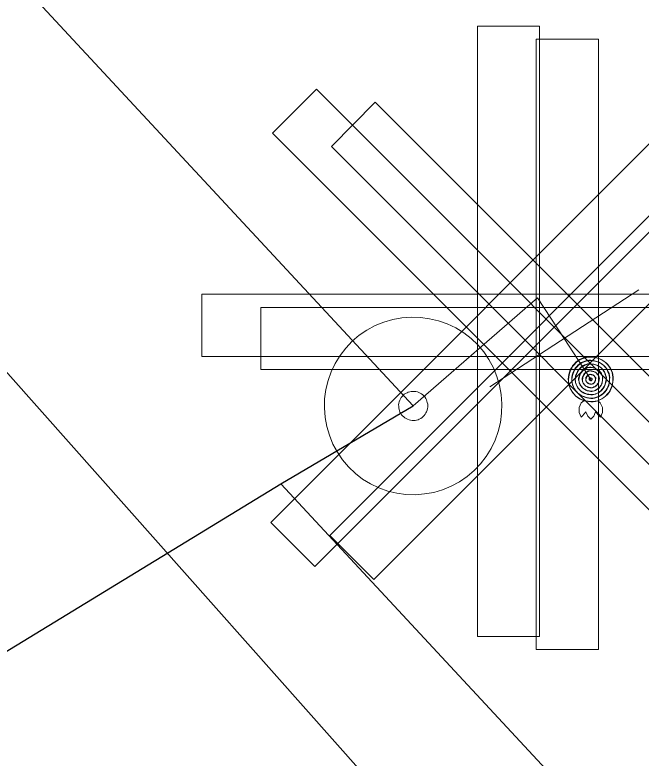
# Model space of a CAD drawing. Extents: x -809028 to -807737, y -990545 to -989489.
# Drawn here: x -808071.422 to -808067.896, y -989883.62 to -989879.438 of the extents above; entities that cross this region are included whole.
import ezdxf

# ---------------------------------------------------------------- set-up
doc = ezdxf.new("R2010")
doc.units = 0
doc.header["$LTSCALE"] = 0.32
for name, color, linetype, lineweight in [('12', 7, 'Continuous', 13), ('13', 7, 'Continuous', 13), ('14', 7, 'Continuous', 25), ('17', 7, 'Continuous', 25), ('34', 7, 'Continuous', 13), ('47', 7, 'Continuous', 13), ('9', 7, 'Continuous', 13)]:
    doc.layers.add(name, color=color, linetype=linetype, lineweight=lineweight)

msp = doc.modelspace()

# ---------------------------------------------------------------- linework, layer by layer
at = {"layer": '12'}
for points in [[(-808068.818, -989879.501), (-808068.468, -989879.501), (-808068.468, -989882.936), (-808068.818, -989882.936)], [(-808068.487, -989879.575), (-808068.137, -989879.575), (-808068.137, -989883.01), (-808068.487, -989883.01)], [(-808067.552, -989879.865), (-808067.304, -989880.113), (-808069.733, -989882.542), (-808069.98, -989882.294)], [(-808069.971, -989880.104), (-808069.724, -989879.856), (-808067.295, -989882.285), (-808067.542, -989882.533)], [(-808069.64, -989880.178), (-808069.393, -989879.93), (-808066.964, -989882.359), (-808067.211, -989882.607)], [(-808067.221, -989879.939), (-808066.973, -989880.187), (-808069.402, -989882.616), (-808069.649, -989882.368)], [(-808066.934, -989881.01), (-808066.934, -989881.36), (-808070.369, -989881.36), (-808070.369, -989881.01)], [(-808066.603, -989881.084), (-808066.603, -989881.434), (-808070.038, -989881.434), (-808070.038, -989881.084)]]:
    msp.add_lwpolyline(points, close=True, dxfattribs=at)
at = {"layer": '13'}
msp.add_lwpolyline([(-808069.925, -989882.077), (-808060.23, -989892.508), (-808057.94, -989895.383)], dxfattribs=at)
at = {"layer": '14'}
msp.add_lwpolyline([(-808089.359, -989861.309), (-808075.59, -989876.809), (-808061.68, -989892.469)], dxfattribs=at)
at = {"layer": '14', "lineweight": 13}
msp.add_lwpolyline([(-808069.18, -989881.639), (-808068.48, -989881.03), (-808068.329, -989881.26), (-808068.18, -989881.489)], dxfattribs=at)
at = {"layer": '17'}
for points in [[(-808069.18, -989881.639), (-808073.57, -989876.91), (-808074.579, -989875.82), (-808087.02, -989862.09), (-808089.66, -989859.21), (-808103.359, -989844.32), (-808106.07, -989841.379), (-808136.809, -989807.62), (-808142.09, -989802.719), (-808145.16, -989799.77), (-808145.339, -989799.479)], [(-808131.01, -989910.499), (-808130.809, -989910.25), (-808129.219, -989909.25), (-808127.77, -989908.51), (-808085.8, -989891.77), (-808069.925, -989882.077), (-808069.18, -989881.639)]]:
    msp.add_lwpolyline(points, dxfattribs=at)
at = {"layer": '34'}
msp.add_line((-808067.91, -989880.986), (-808068.748, -989881.532), dxfattribs=at)
at = {"layer": '47'}
for points in [[(-808068.753, -989881.378), (-808068.782, -989881.335), (-808068.816, -989881.295), (-808068.854, -989881.26), (-808068.895, -989881.227), (-808068.94, -989881.2), (-808068.988, -989881.177), (-808069.037, -989881.16), (-808069.087, -989881.148), (-808069.139, -989881.141), (-808069.191, -989881.139), (-808069.244, -989881.143), (-808069.295, -989881.153), (-808069.345, -989881.167), (-808069.394, -989881.187), (-808069.44, -989881.212), (-808069.483, -989881.241), (-808069.523, -989881.275), (-808069.559, -989881.314), (-808069.591, -989881.354), (-808069.618, -989881.399), (-808069.641, -989881.447), (-808069.659, -989881.496), (-808069.671, -989881.547), (-808069.678, -989881.598), (-808069.679, -989881.65), (-808069.675, -989881.703), (-808069.666, -989881.755), (-808069.651, -989881.804), (-808069.631, -989881.853), (-808069.606, -989881.899), (-808069.577, -989881.942), (-808069.543, -989881.982), (-808069.505, -989882.019), (-808069.464, -989882.05), (-808069.419, -989882.077), (-808069.372, -989882.1), (-808069.323, -989882.118), (-808069.272, -989882.13), (-808069.22, -989882.137), (-808069.168, -989882.138), (-808069.115, -989882.134), (-808069.064, -989882.126), (-808069.014, -989882.11), (-808068.965, -989882.09), (-808068.919, -989882.065), (-808068.876, -989882.036), (-808068.836, -989882.002), (-808068.8, -989881.965), (-808068.768, -989881.923), (-808068.741, -989881.878), (-808068.718, -989881.831), (-808068.701, -989881.782), (-808068.688, -989881.731), (-808068.682, -989881.679), (-808068.68, -989881.627), (-808068.684, -989881.574), (-808068.693, -989881.524), (-808068.708, -989881.473), (-808068.728, -989881.424)], [(-808069.109, -989881.596), (-808069.114, -989881.588), (-808069.12, -989881.582), (-808069.126, -989881.577), (-808069.133, -989881.571), (-808069.14, -989881.567), (-808069.148, -989881.563), (-808069.156, -989881.56), (-808069.164, -989881.558), (-808069.173, -989881.557), (-808069.181, -989881.557), (-808069.19, -989881.557), (-808069.199, -989881.559), (-808069.207, -989881.561), (-808069.214, -989881.564), (-808069.222, -989881.568), (-808069.23, -989881.573), (-808069.236, -989881.579), (-808069.241, -989881.585), (-808069.247, -989881.592), (-808069.251, -989881.599), (-808069.255, -989881.607), (-808069.258, -989881.615), (-808069.26, -989881.623), (-808069.262, -989881.632), (-808069.261, -989881.64), (-808069.261, -989881.649), (-808069.259, -989881.658), (-808069.257, -989881.666), (-808069.254, -989881.673), (-808069.25, -989881.681), (-808069.245, -989881.689), (-808069.239, -989881.695), (-808069.233, -989881.7), (-808069.226, -989881.706), (-808069.219, -989881.71), (-808069.212, -989881.714), (-808069.203, -989881.717), (-808069.195, -989881.719), (-808069.186, -989881.721), (-808069.178, -989881.72), (-808069.169, -989881.72), (-808069.16, -989881.718), (-808069.152, -989881.716), (-808069.145, -989881.713), (-808069.137, -989881.709), (-808069.129, -989881.704), (-808069.123, -989881.698), (-808069.118, -989881.692), (-808069.112, -989881.685), (-808069.108, -989881.678), (-808069.104, -989881.671), (-808069.101, -989881.662), (-808069.099, -989881.654), (-808069.098, -989881.645), (-808069.098, -989881.637), (-808069.098, -989881.628), (-808069.1, -989881.619), (-808069.102, -989881.611), (-808069.105, -989881.604)]]:
    msp.add_lwpolyline(points, close=True, dxfattribs=at)
at = {"layer": '9'}
for points in [[(-808068.18, -989881.362), (-808068.193, -989881.362), (-808068.206, -989881.364), (-808068.219, -989881.367), (-808068.231, -989881.372), (-808068.243, -989881.378), (-808068.254, -989881.385), (-808068.264, -989881.393), (-808068.274, -989881.403), (-808068.282, -989881.413), (-808068.289, -989881.424), (-808068.295, -989881.436), (-808068.3, -989881.448), (-808068.303, -989881.461), (-808068.305, -989881.474), (-808068.307, -989881.487), (-808068.306, -989881.5), (-808068.304, -989881.513), (-808068.301, -989881.526), (-808068.296, -989881.538), (-808068.29, -989881.55), (-808068.283, -989881.561), (-808068.275, -989881.571), (-808068.265, -989881.581), (-808068.255, -989881.589), (-808068.244, -989881.596), (-808068.232, -989881.602), (-808068.22, -989881.607), (-808068.207, -989881.61), (-808068.194, -989881.612), (-808068.181, -989881.614), (-808068.168, -989881.614), (-808068.155, -989881.612), (-808068.142, -989881.609), (-808068.13, -989881.604), (-808068.118, -989881.598), (-808068.107, -989881.591), (-808068.097, -989881.583), (-808068.087, -989881.573), (-808068.079, -989881.563), (-808068.072, -989881.552), (-808068.066, -989881.54), (-808068.061, -989881.528), (-808068.058, -989881.515), (-808068.056, -989881.502), (-808068.055, -989881.489), (-808068.055, -989881.476), (-808068.057, -989881.463), (-808068.06, -989881.45), (-808068.065, -989881.438), (-808068.071, -989881.426), (-808068.078, -989881.415), (-808068.086, -989881.405), (-808068.096, -989881.395), (-808068.106, -989881.387), (-808068.117, -989881.38), (-808068.129, -989881.374), (-808068.141, -989881.369), (-808068.154, -989881.366), (-808068.167, -989881.364)], [(-808068.18, -989881.616), (-808068.167, -989881.615), (-808068.154, -989881.613), (-808068.141, -989881.61), (-808068.129, -989881.605), (-808068.117, -989881.599), (-808068.106, -989881.592), (-808068.096, -989881.584), (-808068.086, -989881.574), (-808068.078, -989881.564), (-808068.071, -989881.553), (-808068.065, -989881.541), (-808068.06, -989881.529), (-808068.057, -989881.516), (-808068.055, -989881.503), (-808068.054, -989881.49), (-808068.053, -989881.477), (-808068.055, -989881.464), (-808068.058, -989881.451), (-808068.063, -989881.439), (-808068.069, -989881.427), (-808068.076, -989881.416), (-808068.084, -989881.406), (-808068.094, -989881.396), (-808068.104, -989881.388), (-808068.115, -989881.381), (-808068.127, -989881.375), (-808068.139, -989881.37), (-808068.152, -989881.367), (-808068.165, -989881.365), (-808068.178, -989881.364), (-808068.191, -989881.364), (-808068.204, -989881.366), (-808068.217, -989881.369), (-808068.229, -989881.374), (-808068.241, -989881.38), (-808068.252, -989881.387), (-808068.262, -989881.395), (-808068.272, -989881.405), (-808068.28, -989881.415), (-808068.287, -989881.426), (-808068.293, -989881.438), (-808068.298, -989881.45), (-808068.301, -989881.463), (-808068.303, -989881.476), (-808068.306, -989881.489), (-808068.305, -989881.502), (-808068.303, -989881.515), (-808068.3, -989881.528), (-808068.295, -989881.54), (-808068.289, -989881.552), (-808068.282, -989881.563), (-808068.274, -989881.573), (-808068.264, -989881.583), (-808068.254, -989881.591), (-808068.243, -989881.598), (-808068.231, -989881.604), (-808068.219, -989881.609), (-808068.206, -989881.612), (-808068.193, -989881.614)], [(-808068.18, -989881.382), (-808068.191, -989881.381), (-808068.202, -989881.383), (-808068.213, -989881.386), (-808068.223, -989881.39), (-808068.233, -989881.395), (-808068.242, -989881.401), (-808068.251, -989881.408), (-808068.259, -989881.416), (-808068.266, -989881.425), (-808068.272, -989881.434), (-808068.277, -989881.444), (-808068.281, -989881.454), (-808068.284, -989881.465), (-808068.287, -989881.476), (-808068.287, -989881.487), (-808068.287, -989881.498), (-808068.285, -989881.509), (-808068.282, -989881.52), (-808068.278, -989881.53), (-808068.273, -989881.54), (-808068.267, -989881.549), (-808068.26, -989881.558), (-808068.252, -989881.566), (-808068.243, -989881.573), (-808068.234, -989881.579), (-808068.224, -989881.584), (-808068.214, -989881.588), (-808068.203, -989881.591), (-808068.192, -989881.593), (-808068.181, -989881.594), (-808068.17, -989881.595), (-808068.159, -989881.593), (-808068.148, -989881.59), (-808068.138, -989881.586), (-808068.128, -989881.581), (-808068.119, -989881.575), (-808068.11, -989881.568), (-808068.102, -989881.56), (-808068.095, -989881.551), (-808068.089, -989881.542), (-808068.084, -989881.532), (-808068.08, -989881.522), (-808068.077, -989881.511), (-808068.075, -989881.5), (-808068.075, -989881.489), (-808068.074, -989881.478), (-808068.076, -989881.467), (-808068.079, -989881.456), (-808068.083, -989881.446), (-808068.088, -989881.436), (-808068.094, -989881.427), (-808068.101, -989881.418), (-808068.109, -989881.41), (-808068.118, -989881.403), (-808068.127, -989881.397), (-808068.137, -989881.392), (-808068.147, -989881.388), (-808068.158, -989881.385), (-808068.169, -989881.383)], [(-808068.18, -989881.596), (-808068.169, -989881.596), (-808068.158, -989881.594), (-808068.147, -989881.591), (-808068.137, -989881.587), (-808068.127, -989881.582), (-808068.118, -989881.576), (-808068.109, -989881.569), (-808068.101, -989881.561), (-808068.094, -989881.552), (-808068.088, -989881.543), (-808068.083, -989881.533), (-808068.079, -989881.523), (-808068.076, -989881.512), (-808068.074, -989881.501), (-808068.074, -989881.49), (-808068.072, -989881.479), (-808068.074, -989881.468), (-808068.077, -989881.457), (-808068.081, -989881.447), (-808068.086, -989881.437), (-808068.092, -989881.428), (-808068.099, -989881.419), (-808068.107, -989881.411), (-808068.116, -989881.404), (-808068.125, -989881.398), (-808068.135, -989881.393), (-808068.145, -989881.389), (-808068.156, -989881.386), (-808068.167, -989881.384), (-808068.178, -989881.384), (-808068.189, -989881.383), (-808068.2, -989881.385), (-808068.211, -989881.388), (-808068.221, -989881.392), (-808068.231, -989881.397), (-808068.24, -989881.403), (-808068.249, -989881.41), (-808068.257, -989881.418), (-808068.264, -989881.427), (-808068.27, -989881.436), (-808068.275, -989881.446), (-808068.279, -989881.456), (-808068.282, -989881.467), (-808068.284, -989881.478), (-808068.286, -989881.489), (-808068.286, -989881.5), (-808068.284, -989881.511), (-808068.281, -989881.522), (-808068.277, -989881.532), (-808068.272, -989881.542), (-808068.266, -989881.551), (-808068.259, -989881.56), (-808068.251, -989881.568), (-808068.242, -989881.575), (-808068.233, -989881.581), (-808068.223, -989881.586), (-808068.213, -989881.59), (-808068.202, -989881.593), (-808068.191, -989881.595)], [(-808068.18, -989881.401), (-808068.189, -989881.401), (-808068.198, -989881.402), (-808068.207, -989881.405), (-808068.215, -989881.408), (-808068.223, -989881.412), (-808068.231, -989881.417), (-808068.238, -989881.423), (-808068.244, -989881.429), (-808068.25, -989881.436), (-808068.255, -989881.444), (-808068.259, -989881.452), (-808068.262, -989881.46), (-808068.265, -989881.469), (-808068.266, -989881.478), (-808068.268, -989881.487), (-808068.267, -989881.496), (-808068.266, -989881.505), (-808068.263, -989881.514), (-808068.26, -989881.522), (-808068.256, -989881.53), (-808068.251, -989881.538), (-808068.245, -989881.545), (-808068.239, -989881.551), (-808068.232, -989881.557), (-808068.224, -989881.562), (-808068.216, -989881.566), (-808068.208, -989881.569), (-808068.199, -989881.572), (-808068.19, -989881.573), (-808068.181, -989881.575), (-808068.172, -989881.575), (-808068.163, -989881.574), (-808068.154, -989881.571), (-808068.146, -989881.568), (-808068.138, -989881.564), (-808068.13, -989881.559), (-808068.123, -989881.553), (-808068.117, -989881.547), (-808068.111, -989881.54), (-808068.106, -989881.532), (-808068.102, -989881.524), (-808068.099, -989881.516), (-808068.096, -989881.507), (-808068.095, -989881.498), (-808068.094, -989881.489), (-808068.094, -989881.48), (-808068.095, -989881.471), (-808068.098, -989881.462), (-808068.101, -989881.454), (-808068.105, -989881.446), (-808068.11, -989881.438), (-808068.116, -989881.431), (-808068.122, -989881.425), (-808068.129, -989881.419), (-808068.137, -989881.414), (-808068.145, -989881.41), (-808068.153, -989881.407), (-808068.162, -989881.404), (-808068.171, -989881.403)], [(-808068.18, -989881.577), (-808068.171, -989881.576), (-808068.162, -989881.575), (-808068.153, -989881.572), (-808068.145, -989881.569), (-808068.137, -989881.565), (-808068.129, -989881.56), (-808068.122, -989881.554), (-808068.116, -989881.548), (-808068.11, -989881.541), (-808068.105, -989881.533), (-808068.101, -989881.525), (-808068.098, -989881.517), (-808068.095, -989881.508), (-808068.094, -989881.499), (-808068.093, -989881.49), (-808068.092, -989881.481), (-808068.093, -989881.472), (-808068.096, -989881.463), (-808068.099, -989881.455), (-808068.103, -989881.447), (-808068.108, -989881.439), (-808068.114, -989881.432), (-808068.12, -989881.426), (-808068.127, -989881.42), (-808068.135, -989881.415), (-808068.143, -989881.411), (-808068.151, -989881.408), (-808068.16, -989881.405), (-808068.169, -989881.404), (-808068.178, -989881.403), (-808068.187, -989881.403), (-808068.196, -989881.404), (-808068.205, -989881.407), (-808068.213, -989881.41), (-808068.221, -989881.414), (-808068.229, -989881.419), (-808068.236, -989881.425), (-808068.242, -989881.431), (-808068.248, -989881.438), (-808068.253, -989881.446), (-808068.257, -989881.454), (-808068.26, -989881.462), (-808068.263, -989881.471), (-808068.264, -989881.48), (-808068.267, -989881.489), (-808068.266, -989881.498), (-808068.265, -989881.507), (-808068.262, -989881.516), (-808068.259, -989881.524), (-808068.255, -989881.532), (-808068.25, -989881.54), (-808068.244, -989881.547), (-808068.238, -989881.553), (-808068.231, -989881.559), (-808068.223, -989881.564), (-808068.215, -989881.568), (-808068.207, -989881.571), (-808068.198, -989881.574), (-808068.189, -989881.575)], [(-808068.18, -989881.421), (-808068.187, -989881.421), (-808068.194, -989881.422), (-808068.201, -989881.423), (-808068.207, -989881.426), (-808068.213, -989881.429), (-808068.219, -989881.433), (-808068.225, -989881.437), (-808068.23, -989881.442), (-808068.234, -989881.448), (-808068.238, -989881.454), (-808068.241, -989881.46), (-808068.244, -989881.466), (-808068.245, -989881.473), (-808068.248, -989881.48), (-808068.248, -989881.487), (-808068.248, -989881.494), (-808068.246, -989881.501), (-808068.245, -989881.508), (-808068.242, -989881.514), (-808068.239, -989881.521), (-808068.235, -989881.526), (-808068.231, -989881.532), (-808068.226, -989881.537), (-808068.22, -989881.541), (-808068.214, -989881.545), (-808068.208, -989881.548), (-808068.202, -989881.551), (-808068.195, -989881.553), (-808068.188, -989881.554), (-808068.181, -989881.555), (-808068.174, -989881.556), (-808068.167, -989881.555), (-808068.16, -989881.553), (-808068.154, -989881.55), (-808068.147, -989881.547), (-808068.142, -989881.543), (-808068.136, -989881.539), (-808068.131, -989881.534), (-808068.127, -989881.528), (-808068.123, -989881.523), (-808068.12, -989881.516), (-808068.117, -989881.51), (-808068.115, -989881.503), (-808068.114, -989881.496), (-808068.114, -989881.489), (-808068.114, -989881.482), (-808068.114, -989881.475), (-808068.116, -989881.468), (-808068.119, -989881.462), (-808068.122, -989881.456), (-808068.126, -989881.45), (-808068.13, -989881.444), (-808068.135, -989881.439), (-808068.141, -989881.435), (-808068.146, -989881.431), (-808068.153, -989881.428), (-808068.159, -989881.425), (-808068.166, -989881.424), (-808068.173, -989881.422)], [(-808068.18, -989881.557), (-808068.173, -989881.557), (-808068.166, -989881.555), (-808068.159, -989881.554), (-808068.153, -989881.551), (-808068.147, -989881.548), (-808068.141, -989881.544), (-808068.135, -989881.54), (-808068.13, -989881.535), (-808068.126, -989881.529), (-808068.122, -989881.523), (-808068.119, -989881.517), (-808068.116, -989881.511), (-808068.115, -989881.504), (-808068.113, -989881.497), (-808068.113, -989881.49), (-808068.111, -989881.483), (-808068.113, -989881.476), (-808068.114, -989881.469), (-808068.117, -989881.463), (-808068.12, -989881.456), (-808068.124, -989881.451), (-808068.128, -989881.445), (-808068.133, -989881.44), (-808068.139, -989881.436), (-808068.145, -989881.432), (-808068.151, -989881.429), (-808068.157, -989881.426), (-808068.164, -989881.424), (-808068.171, -989881.423), (-808068.178, -989881.423), (-808068.185, -989881.422), (-808068.192, -989881.423), (-808068.199, -989881.425), (-808068.205, -989881.428), (-808068.212, -989881.431), (-808068.217, -989881.435), (-808068.223, -989881.439), (-808068.228, -989881.444), (-808068.232, -989881.45), (-808068.236, -989881.455), (-808068.239, -989881.462), (-808068.242, -989881.468), (-808068.244, -989881.475), (-808068.245, -989881.482), (-808068.247, -989881.489), (-808068.247, -989881.496), (-808068.246, -989881.503), (-808068.244, -989881.51), (-808068.241, -989881.516), (-808068.238, -989881.522), (-808068.234, -989881.528), (-808068.23, -989881.534), (-808068.225, -989881.539), (-808068.219, -989881.543), (-808068.214, -989881.547), (-808068.207, -989881.55), (-808068.201, -989881.553), (-808068.194, -989881.554), (-808068.187, -989881.556)], [(-808068.18, -989881.441), (-808068.185, -989881.441), (-808068.19, -989881.441), (-808068.195, -989881.442), (-808068.199, -989881.444), (-808068.204, -989881.446), (-808068.208, -989881.449), (-808068.211, -989881.452), (-808068.215, -989881.456), (-808068.218, -989881.459), (-808068.221, -989881.463), (-808068.223, -989881.468), (-808068.225, -989881.472), (-808068.226, -989881.477), (-808068.228, -989881.482), (-808068.228, -989881.487), (-808068.228, -989881.492), (-808068.227, -989881.497), (-808068.226, -989881.502), (-808068.224, -989881.506), (-808068.222, -989881.511), (-808068.219, -989881.515), (-808068.216, -989881.519), (-808068.212, -989881.522), (-808068.209, -989881.525), (-808068.205, -989881.528), (-808068.2, -989881.53), (-808068.196, -989881.532), (-808068.191, -989881.533), (-808068.186, -989881.534), (-808068.181, -989881.535), (-808068.176, -989881.536), (-808068.171, -989881.535), (-808068.166, -989881.534), (-808068.162, -989881.532), (-808068.157, -989881.53), (-808068.153, -989881.527), (-808068.149, -989881.524), (-808068.146, -989881.521), (-808068.143, -989881.517), (-808068.14, -989881.513), (-808068.138, -989881.508), (-808068.136, -989881.504), (-808068.135, -989881.499), (-808068.134, -989881.494), (-808068.134, -989881.489), (-808068.134, -989881.484), (-808068.135, -989881.479), (-808068.135, -989881.474), (-808068.137, -989881.47), (-808068.139, -989881.465), (-808068.142, -989881.461), (-808068.145, -989881.458), (-808068.148, -989881.454), (-808068.152, -989881.451), (-808068.156, -989881.448), (-808068.161, -989881.446), (-808068.165, -989881.444), (-808068.17, -989881.443), (-808068.175, -989881.442)], [(-808068.18, -989881.537), (-808068.175, -989881.537), (-808068.17, -989881.536), (-808068.165, -989881.535), (-808068.161, -989881.533), (-808068.156, -989881.531), (-808068.152, -989881.528), (-808068.149, -989881.525), (-808068.145, -989881.521), (-808068.142, -989881.518), (-808068.139, -989881.514), (-808068.137, -989881.509), (-808068.135, -989881.505), (-808068.134, -989881.5), (-808068.133, -989881.495), (-808068.133, -989881.49), (-808068.131, -989881.485), (-808068.132, -989881.48), (-808068.133, -989881.475), (-808068.135, -989881.471), (-808068.137, -989881.466), (-808068.14, -989881.462), (-808068.143, -989881.458), (-808068.147, -989881.455), (-808068.15, -989881.452), (-808068.154, -989881.449), (-808068.159, -989881.447), (-808068.163, -989881.445), (-808068.168, -989881.444), (-808068.173, -989881.443), (-808068.178, -989881.443), (-808068.183, -989881.442), (-808068.188, -989881.443), (-808068.193, -989881.444), (-808068.197, -989881.446), (-808068.202, -989881.448), (-808068.206, -989881.451), (-808068.21, -989881.454), (-808068.213, -989881.457), (-808068.216, -989881.461), (-808068.219, -989881.465), (-808068.221, -989881.47), (-808068.223, -989881.474), (-808068.224, -989881.479), (-808068.225, -989881.484), (-808068.227, -989881.489), (-808068.227, -989881.494), (-808068.226, -989881.499), (-808068.225, -989881.504), (-808068.223, -989881.508), (-808068.221, -989881.513), (-808068.218, -989881.517), (-808068.215, -989881.52), (-808068.212, -989881.524), (-808068.208, -989881.527), (-808068.204, -989881.53), (-808068.199, -989881.532), (-808068.195, -989881.534), (-808068.19, -989881.535), (-808068.185, -989881.536)], [(-808068.18, -989881.462), (-808068.183, -989881.461), (-808068.186, -989881.46), (-808068.188, -989881.461), (-808068.191, -989881.462), (-808068.194, -989881.463), (-808068.196, -989881.465), (-808068.198, -989881.467), (-808068.2, -989881.469), (-808068.202, -989881.471), (-808068.204, -989881.473), (-808068.206, -989881.476), (-808068.207, -989881.479), (-808068.207, -989881.481), (-808068.208, -989881.484), (-808068.208, -989881.487), (-808068.208, -989881.49), (-808068.208, -989881.493), (-808068.207, -989881.496), (-808068.206, -989881.498), (-808068.205, -989881.501), (-808068.203, -989881.503), (-808068.201, -989881.506), (-808068.199, -989881.508), (-808068.197, -989881.509), (-808068.195, -989881.511), (-808068.192, -989881.512), (-808068.189, -989881.514), (-808068.187, -989881.514), (-808068.184, -989881.515), (-808068.181, -989881.516), (-808068.178, -989881.516), (-808068.175, -989881.516), (-808068.172, -989881.515), (-808068.17, -989881.514), (-808068.167, -989881.513), (-808068.165, -989881.511), (-808068.162, -989881.51), (-808068.16, -989881.508), (-808068.159, -989881.505), (-808068.157, -989881.503), (-808068.156, -989881.5), (-808068.155, -989881.498), (-808068.154, -989881.495), (-808068.154, -989881.492), (-808068.153, -989881.489), (-808068.154, -989881.486), (-808068.153, -989881.483), (-808068.155, -989881.481), (-808068.155, -989881.478), (-808068.156, -989881.475), (-808068.158, -989881.473), (-808068.159, -989881.471), (-808068.161, -989881.469), (-808068.164, -989881.467), (-808068.166, -989881.465), (-808068.169, -989881.464), (-808068.171, -989881.463), (-808068.174, -989881.462), (-808068.177, -989881.462)], [(-808068.18, -989881.517), (-808068.177, -989881.517), (-808068.174, -989881.517), (-808068.172, -989881.516), (-808068.169, -989881.515), (-808068.166, -989881.514), (-808068.164, -989881.512), (-808068.162, -989881.51), (-808068.16, -989881.508), (-808068.158, -989881.506), (-808068.156, -989881.504), (-808068.155, -989881.501), (-808068.154, -989881.498), (-808068.153, -989881.496), (-808068.153, -989881.493), (-808068.153, -989881.49), (-808068.152, -989881.487), (-808068.151, -989881.484), (-808068.152, -989881.481), (-808068.153, -989881.479), (-808068.154, -989881.476), (-808068.156, -989881.474), (-808068.158, -989881.471), (-808068.16, -989881.469), (-808068.162, -989881.468), (-808068.164, -989881.466), (-808068.167, -989881.465), (-808068.17, -989881.464), (-808068.172, -989881.463), (-808068.175, -989881.463), (-808068.178, -989881.462), (-808068.181, -989881.462), (-808068.184, -989881.462), (-808068.187, -989881.463), (-808068.189, -989881.464), (-808068.192, -989881.465), (-808068.194, -989881.467), (-808068.197, -989881.468), (-808068.199, -989881.47), (-808068.2, -989881.473), (-808068.202, -989881.475), (-808068.203, -989881.478), (-808068.204, -989881.48), (-808068.205, -989881.483), (-808068.205, -989881.486), (-808068.208, -989881.489), (-808068.207, -989881.492), (-808068.207, -989881.495), (-808068.206, -989881.497), (-808068.205, -989881.5), (-808068.204, -989881.503), (-808068.202, -989881.505), (-808068.201, -989881.507), (-808068.199, -989881.509), (-808068.196, -989881.511), (-808068.194, -989881.513), (-808068.191, -989881.514), (-808068.189, -989881.515), (-808068.186, -989881.516), (-808068.183, -989881.516)], [(-808068.18, -989881.48), (-808068.182, -989881.48), (-808068.182, -989881.48), (-808068.182, -989881.481), (-808068.184, -989881.481), (-808068.185, -989881.48), (-808068.185, -989881.482), (-808068.185, -989881.482), (-808068.187, -989881.482), (-808068.187, -989881.482), (-808068.188, -989881.483), (-808068.188, -989881.485), (-808068.188, -989881.485), (-808068.189, -989881.485), (-808068.189, -989881.487), (-808068.189, -989881.487), (-808068.189, -989881.488), (-808068.189, -989881.489), (-808068.188, -989881.489), (-808068.188, -989881.49), (-808068.188, -989881.492), (-808068.187, -989881.492), (-808068.187, -989881.492), (-808068.186, -989881.493), (-808068.186, -989881.493), (-808068.185, -989881.495), (-808068.184, -989881.495), (-808068.183, -989881.496), (-808068.183, -989881.496), (-808068.182, -989881.496), (-808068.181, -989881.496), (-808068.18, -989881.497), (-808068.179, -989881.497), (-808068.179, -989881.497), (-808068.178, -989881.496), (-808068.177, -989881.496), (-808068.176, -989881.495), (-808068.176, -989881.495), (-808068.175, -989881.494), (-808068.175, -989881.494), (-808068.174, -989881.493), (-808068.174, -989881.492), (-808068.173, -989881.491), (-808068.173, -989881.491), (-808068.173, -989881.49), (-808068.173, -989881.489), (-808068.173, -989881.488), (-808068.173, -989881.487), (-808068.173, -989881.487), (-808068.174, -989881.486), (-808068.173, -989881.485), (-808068.175, -989881.484), (-808068.175, -989881.484), (-808068.175, -989881.483), (-808068.175, -989881.483), (-808068.177, -989881.482), (-808068.178, -989881.482), (-808068.179, -989881.482), (-808068.179, -989881.48), (-808068.18, -989881.48)], [(-808068.18, -989881.498), (-808068.179, -989881.498), (-808068.178, -989881.498), (-808068.178, -989881.497), (-808068.177, -989881.497), (-808068.176, -989881.497), (-808068.175, -989881.496), (-808068.175, -989881.496), (-808068.174, -989881.495), (-808068.174, -989881.495), (-808068.173, -989881.494), (-808068.173, -989881.493), (-808068.173, -989881.492), (-808068.172, -989881.492), (-808068.172, -989881.491), (-808068.172, -989881.49), (-808068.172, -989881.489), (-808068.172, -989881.488), (-808068.173, -989881.488), (-808068.173, -989881.487), (-808068.171, -989881.486), (-808068.173, -989881.485), (-808068.173, -989881.485), (-808068.173, -989881.484), (-808068.173, -989881.484), (-808068.174, -989881.483), (-808068.175, -989881.483), (-808068.176, -989881.482), (-808068.176, -989881.482), (-808068.177, -989881.482), (-808068.178, -989881.482), (-808068.179, -989881.482), (-808068.18, -989881.482), (-808068.18, -989881.482), (-808068.181, -989881.482), (-808068.182, -989881.482), (-808068.183, -989881.483), (-808068.183, -989881.483), (-808068.184, -989881.484), (-808068.184, -989881.484), (-808068.185, -989881.485), (-808068.186, -989881.486), (-808068.188, -989881.487), (-808068.188, -989881.487), (-808068.188, -989881.488), (-808068.188, -989881.489), (-808068.188, -989881.49), (-808068.188, -989881.491), (-808068.188, -989881.491), (-808068.187, -989881.492), (-808068.187, -989881.493), (-808068.186, -989881.494), (-808068.186, -989881.494), (-808068.185, -989881.495), (-808068.185, -989881.495), (-808068.184, -989881.496), (-808068.183, -989881.496), (-808068.182, -989881.496), (-808068.182, -989881.497), (-808068.181, -989881.497)]]:
    msp.add_lwpolyline(points, close=True, dxfattribs=at)
for points in [[(-808068.234, -989881.701), (-808068.246, -989881.675), (-808068.246, -989881.648), (-808068.234, -989881.622), (-808068.219, -989881.609)], [(-808068.125, -989881.701), (-808068.114, -989881.675), (-808068.114, -989881.648), (-808068.126, -989881.622), (-808068.14, -989881.609)], [(-808068.207, -989881.671), (-808068.227, -989881.695), (-808068.234, -989881.701)], [(-808068.207, -989881.671), (-808068.197, -989881.697), (-808068.18, -989881.714)], [(-808068.153, -989881.671), (-808068.162, -989881.697), (-808068.18, -989881.714)], [(-808068.153, -989881.671), (-808068.133, -989881.695), (-808068.125, -989881.701)]]:
    msp.add_lwpolyline(points, dxfattribs=at)

doc.saveas('drawing.dxf')
